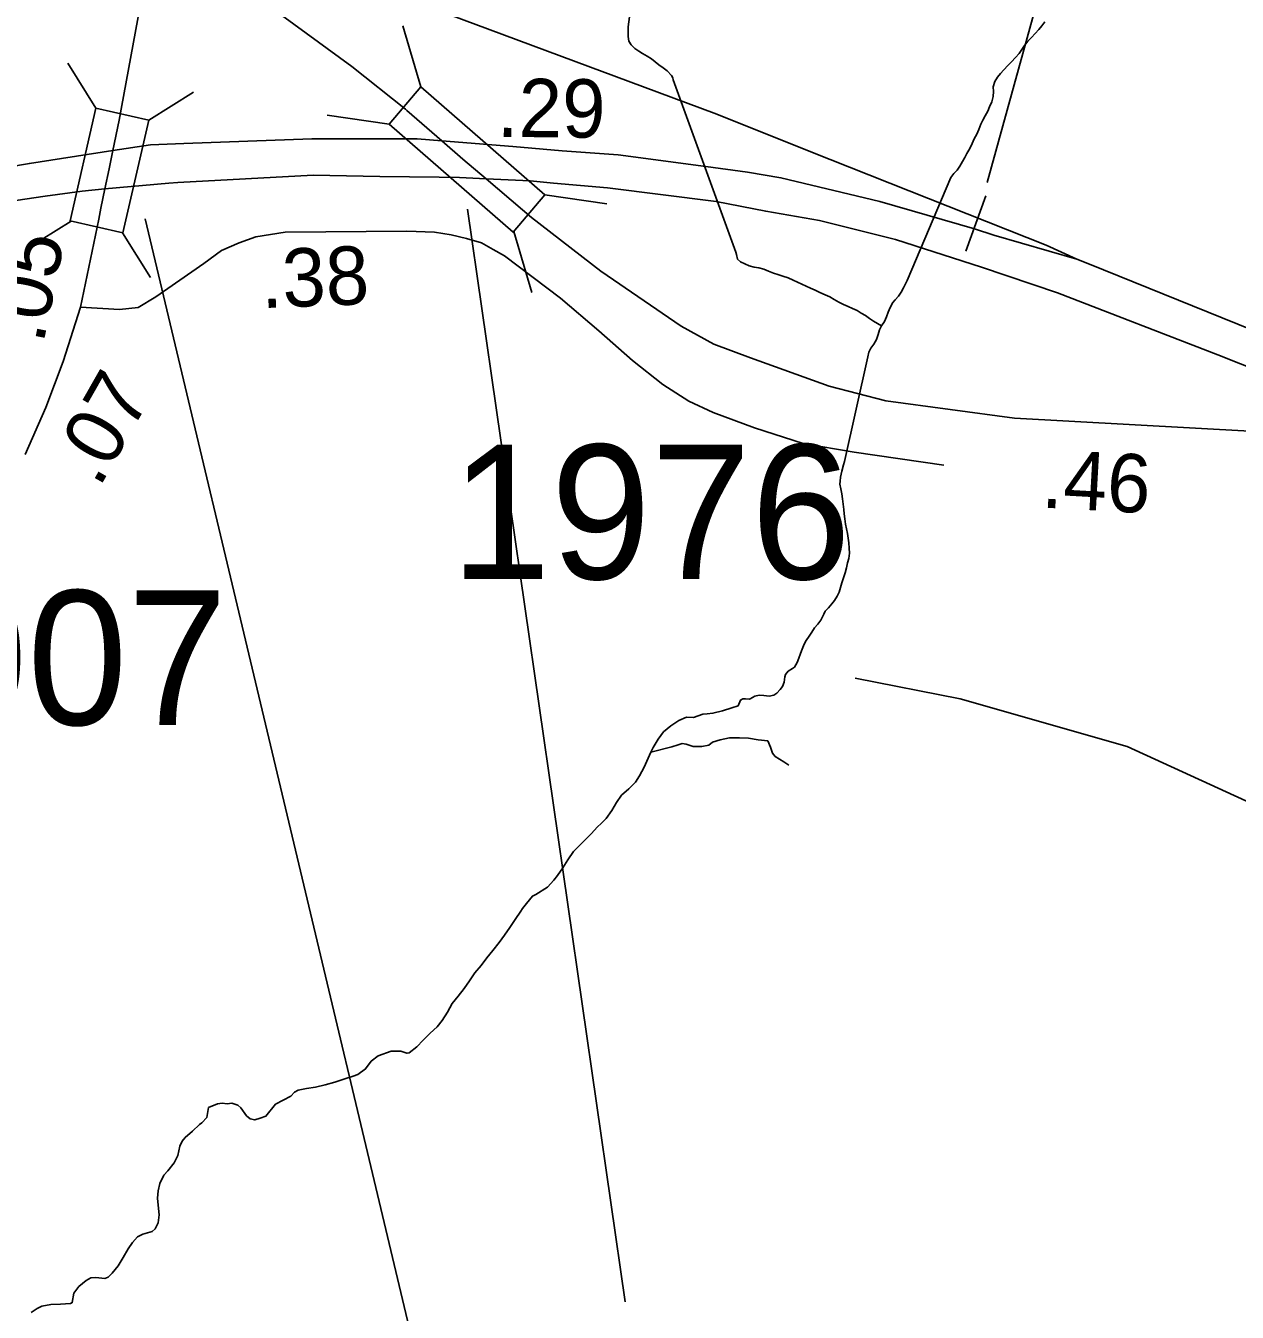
# Model space of a CAD drawing. Extents: x 1662474 to 1856135, y 779280 to 917889.
# Drawn here: x 1698936 to 1701530, y 853505 to 856260 of the extents above; entities that cross this region are included whole.
import ezdxf

# ---------------------------------------------------------------- set-up
doc = ezdxf.new("R2010")
doc.units = 0
for name, color, linetype in [('Cogo Default Point CELL', 7, 'Continuous'), ('Exist Hydrographic Creek Single Shore', 7, 'Continuous'), ('Exist Hydrographic Misc Water Feature', 7, 'Continuous'), ('Exist Road Primary Interstate Divided Center Attributed', 7, 'Continuous'), ('Exist Road Primary Interstate Structure Ovrhead Sign CELL', 7, 'Continuous'), ('Exist Road Primary Interstate Structure Standard Bridge CELL', 7, 'Continuous'), ('Exist Road Primary US Service Attributed', 7, 'Continuous'), ('Exist Road Secondary Mileage Tenths English Label', 7, 'Continuous'), ('Exist Road Secondary Structure Standard Bridge CELL', 7, 'Continuous'), ('Exist Road Secondary Structure Standard Bridge Number Label', 7, 'Continuous'), ('Exist Road Secondary Type 51 Attributed', 7, 'Continuous'), ('Prop DGN Element Guardrail', 7, 'Continuous')]:
    doc.layers.add(name, color=color, linetype=linetype)

msp = doc.modelspace()

# ---------------------------------------------------------------- linework, layer by layer
at = {"layer": 'Exist Hydrographic Creek Single Shore'}
for points in [[(1700228.8, 856278.8), (1700226.1, 856257.6), (1700225.9, 856246.8), (1700225.6, 856236.6), (1700227.2, 856226.6), (1700232.5, 856219), (1700240, 856211.1), (1700248.5, 856205.6), (1700256.9, 856200.4), (1700266.6, 856194.6), (1700275.8, 856189.1), (1700283.6, 856182.8), (1700291.8, 856175.9), (1700300.6, 856169.9), (1700309.4, 856163.1), (1700318.5, 856153.6), (1700321.6, 856148.4), (1700322.5, 856143.9), (1700456.6, 855774.7), (1700457.6, 855770.2), (1700460.2, 855760.2), (1700466.2, 855754.2), (1700475.5, 855749.8), (1700485.1, 855745.5), (1700496, 855742.6), (1700505.4, 855741.1), (1700516.6, 855738.2), (1700526.4, 855734), (1700536.9, 855730.3), (1700546.6, 855726.9), (1700557.4, 855723.5), (1700568.4, 855719.6), (1700578.9, 855714.8), (1700588.4, 855710.6), (1700597.5, 855706.2), (1700607, 855702.2), (1700616.6, 855698), (1700626.1, 855693.8), (1700636.4, 855688.8), (1700647.4, 855683.9), (1700657.9, 855679.1), (1700667.1, 855673.9), (1700677.2, 855668.1), (1700687, 855663.1), (1700696.8, 855658.4), (1700706.1, 855654.2), (1700716.4, 855649.8), (1700725.1, 855644.2), (1700733.8, 855639.2), (1700742.6, 855632.9), (1700751, 855627.2), (1700759.8, 855621.9), (1700768.6, 855617.4)], [(1700768.6, 855617.4), (1700774.4, 855626.6), (1700778.9, 855636.1), (1700782.2, 855646.6), (1700787, 855656.6), (1700792.2, 855666.8), (1700797.2, 855672.8), (1700804.4, 855680.9), (1700810.4, 855689.6), (1700815.4, 855698.6), (1700823, 855714.1), (1700916.9, 855934.5), (1700923, 855943.1), (1700930.6, 855950.2), (1700936.1, 855958.9), (1700941.9, 855969.1), (1700946.6, 855977.6), (1700951.2, 855986.4), (1700957.1, 855996.9), (1700962.4, 856007.7), (1700967, 856017.7), (1700972.2, 856027.4), (1700976.8, 856037.9), (1700981.2, 856048.7), (1700985.4, 856057.3), (1700990.4, 856067), (1700995.6, 856077), (1700999.4, 856085.9), (1701004.6, 856097.2), (1701007.5, 856108.2), (1701008, 856119.2), (1701007.5, 856129.2), (1701010.9, 856140.5), (1701016.9, 856149.7), (1701023, 856157.8), (1701030, 856165.4), (1701038.8, 856174.4), (1701046.6, 856182.5), (1701055.2, 856191.7), (1701062.9, 856200.1), (1701068.9, 856208.8), (1701074.4, 856217.4), (1701081.2, 856226.6), (1701089.1, 856234.5), (1701097.5, 856243.1), (1701105.1, 856251.8), (1701111.6, 856259.7), (1701118.2, 856268.3)], [(1700768.6, 855617.4), (1700764.1, 855608.5), (1700761, 855598.3), (1700757.4, 855587.8), (1700751.6, 855578.1), (1700745.5, 855569.4), (1700741.4, 855560.5), (1700739, 855550.5), (1700688.9, 855326.9), (1700686.8, 855319.8), (1700683.4, 855305.9), (1700680.5, 855293.1), (1700679.6, 855284.4), (1700679.4, 855278.4), (1700681, 855268.4), (1700683.4, 855257.4), (1700684.9, 855246.9), (1700686, 855235.3), (1700687.5, 855224.1), (1700688.4, 855214.3), (1700689.6, 855203.6), (1700691.5, 855192.3), (1700693.2, 855182.1), (1700695.4, 855172.1), (1700697.2, 855162.1), (1700698.5, 855152.1), (1700699.4, 855141.1), (1700699.6, 855130.4), (1700698.2, 855119.1), (1700695.6, 855109.9), (1700693, 855099.1), (1700690.4, 855088.1), (1700687.2, 855077.3), (1700683.4, 855067.1), (1700680.8, 855057.1), (1700677.9, 855047.1), (1700673.6, 855038.2), (1700667.9, 855029.3), (1700661.9, 855021.7), (1700655, 855013.6), (1700647.9, 855005.9), (1700645, 854999.9), (1700643.1, 854996.8), (1700638.5, 854987.1), (1700632.1, 854978.4), (1700625.1, 854970.2), (1700619, 854961.3), (1700613.5, 854952.7), (1700607.2, 854943.5), (1700602.5, 854935.1), (1700598.6, 854924.9), (1700594.9, 854915.4), (1700591.2, 854905.4), (1700587.8, 854896), (1700582.2, 854886.5), (1700577.9, 854883.1), (1700568.6, 854877.9), (1700563.1, 854870.8), (1700561, 854865.2), (1700559.8, 854854), (1700556, 854844.6), (1700551.6, 854838.2), (1700544.5, 854830.6), (1700537.6, 854825.9), (1700527.5, 854824.3), (1700516.6, 854825.4), (1700506.1, 854825.9), (1700497.2, 854823.8), (1700487, 854818.6), (1700484.9, 854818), (1700477.2, 854818.6), (1700471.5, 854818.6), (1700466.5, 854815.7), (1700461.2, 854803.1), (1700447.9, 854799.1), (1700427.8, 854792.8), (1700407.5, 854787.6), (1700395.1, 854786.6), (1700385.5, 854785.2), (1700365.5, 854778.4), (1700350.5, 854779.2), (1700334.2, 854771.8), (1700317.2, 854760.3), (1700301.5, 854747.4), (1700290.1, 854731.9), (1700279.1, 854714.1), (1700274.8, 854704.4)], [(1700274.8, 854704.4), (1700319.6, 854715.9), (1700333, 854719.9), (1700341.4, 854722.5), (1700350.2, 854721.2), (1700365.2, 854716.4), (1700383.9, 854716.4), (1700398.6, 854719.1), (1700406.8, 854725.4), (1700423.2, 854730.6), (1700443.2, 854734.6), (1700464.5, 854734.6), (1700483.6, 854733.8), (1700503.9, 854730.9), (1700524.9, 854728.6), (1700530.6, 854714.6), (1700535, 854702), (1700540.9, 854694.9), (1700559.5, 854683.6), (1700569.8, 854676.3)], [(1700274.8, 854704.4), (1700266, 854685.2), (1700260.5, 854671.9), (1700250, 854653.8), (1700241.6, 854639.8), (1700227.2, 854625.4), (1700211.8, 854612.2), (1700201, 854596.5), (1700191.2, 854578.9), (1700178.6, 854562.4), (1700168.1, 854551.6), (1700160.2, 854544), (1700146.6, 854529.3), (1700138, 854520.9), (1700123.5, 854505.4), (1700108.6, 854491.6), (1700097, 854473.7), (1700086, 854456.6), (1700075, 854439.8), (1700067.1, 854429.9), (1700053.2, 854415.4), (1700028, 854399.7), (1700021.1, 854395.8), (1700008.2, 854380), (1699999.9, 854369.2), (1699996.2, 854364), (1699983.9, 854346.1), (1699972.4, 854328.8), (1699961.4, 854312.3), (1699949.5, 854296.2), (1699936.1, 854279.5), (1699923.2, 854263.5), (1699911, 854247.2), (1699897.9, 854231.7), (1699886.5, 854214.4), (1699874.8, 854197.9), (1699861.9, 854181.9), (1699848.8, 854166.1), (1699838.8, 854147.2), (1699828, 854129.6), (1699817, 854116.2), (1699802.2, 854102.1), (1699787.1, 854087.6), (1699773.6, 854073.2), (1699757.4, 854060.6), (1699752.1, 854059.3), (1699739, 854064), (1699718.6, 854064), (1699691, 854054.1), (1699675.8, 854042.5), (1699663.8, 854025.9), (1699647.1, 854013.9), (1699637.5, 854010.5), (1699617.5, 854004.2), (1699597.6, 853997.6), (1699577.1, 853991.6), (1699556.4, 853987.1), (1699537, 853983.7), (1699519.6, 853980.6), (1699511.5, 853975.8), (1699503.4, 853967.7), (1699471.1, 853950.6), (1699450.4, 853924.4), (1699438.2, 853920.2), (1699426.5, 853916.5), (1699417, 853919.1), (1699409.1, 853925.2), (1699396.8, 853942.2), (1699390, 853948.2), (1699377.6, 853952.2), (1699367.1, 853951.4), (1699356.4, 853952.4), (1699346.6, 853950.9), (1699327.5, 853943), (1699323.9, 853922), (1699312.9, 853910.5), (1699307.9, 853907.1), (1699293.4, 853892.4), (1699277.6, 853879.2), (1699271.1, 853870.9), (1699266.1, 853860.1), (1699261.9, 853840.1), (1699254, 853824.4), (1699240.1, 853807.9), (1699232, 853798.4), (1699223, 853780.6), (1699219.6, 853764.6), (1699218.6, 853748.8), (1699219.9, 853734.4), (1699221.8, 853713.4), (1699219.6, 853696.3), (1699213.4, 853683.4), (1699207, 853677.4), (1699186.6, 853672.2), (1699175.2, 853666.1), (1699164.5, 853654.3), (1699155.4, 853640.7), (1699145.1, 853621.8), (1699133.9, 853604.2), (1699121.5, 853588.2)], [(1699121.5, 853588.2), (1699112.6, 853580.1), (1699105.8, 853577.2), (1699086, 853579), (1699075.6, 853578.5), (1699065.6, 853572.4), (1699049.9, 853559.6), (1699039.1, 853545.4), (1699035.9, 853525.4), (1699031.8, 853523.6), (1699011, 853522.3), (1698990, 853521.2), (1698970.4, 853517.6), (1698960.9, 853512.6), (1698948.2, 853504.2)]]:
    msp.add_lwpolyline(points, dxfattribs=at)
at = {"layer": 'Exist Hydrographic Misc Water Feature'}
msp.add_lwpolyline([(1704730, 854646.2), (1704628, 854622), (1704445, 854632.2), (1703721.9, 854889.9), (1703554.9, 854873.6), (1703437.9, 854826.7), (1703280, 854843.1), (1702367, 854471.1), (1702117, 854449.9), (1701683.9, 854537.5), (1701293.9, 854716.1), (1700936.9, 854818.6), (1700711.9, 854862.5)], dxfattribs=at)
at = {"layer": 'Exist Road Primary Interstate Divided Center Attributed'}
for points in [[(1701186.3, 855760), (1701120.5, 855789.9), (1700658.7, 855973.5), (1700409.9, 856072.4), (1699660.1, 856352.5), (1699341.1, 856493.3), (1699228, 856543.3)], [(1699213.4, 856464.3), (1699241.5, 856448.2), (1699323, 856394.4), (1699412.5, 856335.3), (1699634.4, 856172.5), (1699749.1, 856080.8), (1699752.4, 856078.1), (1699827.2, 856013.5)], [(1699827.2, 856013.5), (1699774.5, 856017.9), (1699548.6, 856017.9), (1699275, 856007.4), (1699203.2, 856004.6), (1699122.5, 855992.3)], [(1699827.2, 856013.5), (1699871.7, 855973.8), (1699921.8, 855932)], [(1701186.3, 855760), (1701008.5, 855811.4), (1700967.5, 855824.8), (1700764.6, 855883.3), (1700552.9, 855934.4), (1700481.3, 855946.3), (1700392.5, 855958.2), (1700204.6, 855983.7), (1700084.6, 855992), (1699978.9, 856000.9), (1699827.2, 856013.5)], [(1699122.5, 855992.3), (1698989.8, 855972.1), (1698944.2, 855965.1), (1698711.6, 855925.3), (1698425.8, 855858.6), (1698146.8, 855778.9), (1697854.5, 855672.6), (1697593.2, 855550.5), (1697383.8, 855445.9), (1696950.6, 855236.6), (1696845.9, 855184.2), (1696522.3, 855027.2), (1696265.2, 854898.8), (1694007, 853791.3)], [(1699105.6, 855910.2), (1699242.5, 855922.8), (1699262.1, 855923.8), (1699551.5, 855939.5), (1699694.2, 855937.3), (1699821.5, 855935.5), (1699864.8, 855934.8), (1699921.8, 855932)], [(1699921.8, 855932), (1700016, 855927.4), (1700065.8, 855923), (1700182, 855912.7), (1700414.4, 855883.2), (1700520.5, 855862.7), (1700635.8, 855842.6), (1700798.1, 855802.1), (1700982.6, 855743.1), (1701144.9, 855687.8), (1701488, 855555), (1701775.7, 855440.7), (1702183.8, 855272.1)], [(1699921.8, 855932), (1699999.6, 855865.3), (1700018.9, 855848.9), (1700167.3, 855734.2), (1700339.3, 855616.3), (1700409.6, 855577.9), (1700487.7, 855548.8), (1700656.2, 855488.3), (1700777.7, 855456.2)], [(1694068.7, 853740.5), (1696095.4, 854727), (1696525.5, 854938.2), (1697112.2, 855231.6), (1697810.6, 855565.9), (1698206.5, 855709), (1698453.4, 855787.5), (1698593.8, 855820.2), (1698895.7, 855882.8), (1698977.9, 855894.5), (1699057, 855905.7), (1699105.6, 855910.2)], [(1704334.5, 854490.2), (1703620, 854782.7), (1702780.1, 855129.2), (1702441.2, 855260.6), (1702050.6, 855410.4), (1701863.1, 855483.3), (1701560.8, 855608.3), (1701213.8, 855748.9), (1701186.3, 855760)], [(1700777.7, 855456.2), (1701053.3, 855419.1), (1701556.7, 855391.4), (1701770.3, 855375), (1701796.8, 855372.9), (1702183.8, 855272.1)]]:
    msp.add_lwpolyline(points, dxfattribs=at)
at = {"layer": 'Exist Road Primary Interstate Structure Ovrhead Sign CELL'}
for p, q in [((1700994.3, 855924.2), (1701722.5, 858555.3)), ((1700948.6, 855776.9), (1700991.9, 855895.7))]:
    msp.add_line(p, q, dxfattribs=at)
at = {"layer": 'Exist Road Primary Interstate Structure Standard Bridge CELL'}
for p, q in [((1699743.8, 856259.4), (1699782.4, 856129.2)), ((1699581.6, 856068.1), (1699714.3, 856048.9)), ((1700047.5, 855897.5), (1700180.2, 855878.3)), ((1699981, 855819), (1700019.6, 855688.7))]:
    msp.add_line(p, q, dxfattribs=at)
msp.add_lwpolyline([(1699782.4, 856129.2), (1700047.8, 855897.8), (1699979.7, 855817.5), (1699714.3, 856048.9)], close=True, dxfattribs=at)
at = {"layer": 'Exist Road Primary US Service Attributed'}
msp.add_lwpolyline([(1699053.8, 855656.9), (1699137.1, 855652.3), (1699177, 855656.5), (1699214.8, 855679.6), (1699317.7, 855750.9), (1699355.5, 855778.2), (1699393.2, 855795), (1699428.9, 855807.6), (1699491.9, 855818.1), (1699752.2, 855820.2), (1699811.1, 855817.4), (1699847.2, 855811.8), (1699879.7, 855804.4), (1699912.1, 855795.2), (1699937, 855780.9), (1699961.3, 855767.4), (1700081.3, 855676.5), (1700162.9, 855606.1), (1700235.2, 855543.1), (1700300.1, 855491.2), (1700355.7, 855456), (1700407.7, 855431.9), (1700496.7, 855398.6), (1700600.5, 855365.2), (1700709.9, 855346.7), (1700901.8, 855318.9)], dxfattribs=at)
at = {"layer": 'Exist Road Secondary Structure Standard Bridge CELL'}
for p, q in [((1699026.5, 856179.5), (1699086.6, 856083.6)), ((1699295.4, 856117.8), (1699199.5, 856057.7)), ((1699033.2, 855841.6), (1698937.3, 855781.5)), ((1699143.5, 855816.3), (1699203.6, 855720.4))]:
    msp.add_line(p, q, dxfattribs=at)
msp.add_lwpolyline([(1699199.5, 856057.7), (1699144, 855816.1), (1699031.2, 855842), (1699086.6, 856083.6)], close=True, dxfattribs=at)
at = {"layer": 'Exist Road Secondary Structure Standard Bridge Number Label'}
for p, q in [((1699882.2, 855866.7), (1700219.7, 853526.7)), ((1699192.1, 855846.4), (1699863.1, 853026.2))]:
    msp.add_line(p, q, dxfattribs=at)
at = {"layer": 'Exist Road Secondary Type 51 Attributed'}
for points in [[(1699182.1, 856306.3), (1699140.6, 856081), (1699135.9, 856057.9), (1699122.5, 855992.3)], [(1699122.5, 855992.3), (1699114.8, 855953.7), (1699105.6, 855910.2)], [(1699105.6, 855910.2), (1699097.2, 855869), (1699092.5, 855845.9), (1699053.8, 855656.9)], [(1699053.8, 855656.9), (1699016, 855540.8), (1698979.1, 855442.4), (1698935.2, 855341.8)]]:
    msp.add_lwpolyline(points, dxfattribs=at)

# ---------------------------------------------------------------- texts
at = {"layer": 'Cogo Default Point CELL'}
for s, p in [('1976', (1699846.1, 855074.8)), ('2007', (1698511.3, 854762.5))]:
    msp.add_text(s, height=288, dxfattribs=at).set_placement(p)
at = {"layer": 'Exist Road Secondary Mileage Tenths English Label'}
for s, rotation, p in [('.29', 359.421, (1699944.4, 856022)), ('.38', 2.2678, (1699441.1, 855654.9)), ('.07', 60.3617, (1699093.4, 855268.3))]:
    msp.add_text(s, height=125, rotation=rotation, dxfattribs=at).set_placement(p)
at = {"layer": 'Prop DGN Element Guardrail'}
for s, rotation, p in [('.05', 78.434, (1698973.6, 855576.5)), ('.46', 356.8509, (1701109.1, 855228.2))]:
    msp.add_text(s, height=125, rotation=rotation, dxfattribs=at).set_placement(p)

doc.saveas('drawing.dxf')
